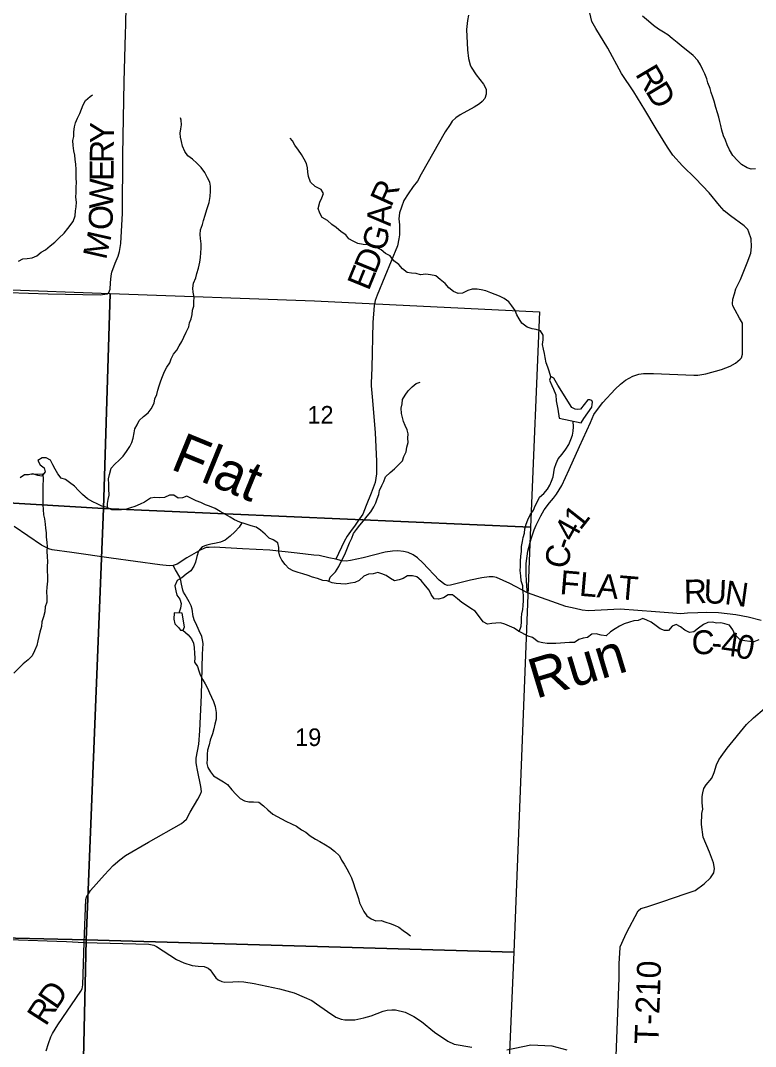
# Model space of a CAD drawing. Extents: x 1759416 to 2214760, y 252598 to 1116833.
# Drawn here: x 2044026 to 2053250, y 872608 to 885483 of the extents above; entities that cross this region are included whole.
import ezdxf

# ---------------------------------------------------------------- set-up
doc = ezdxf.new("R2010")
doc.units = 0
for name, color, linetype in [('GM_X_County_Road', 7, 'Continuous'), ('GM_X_County_Road_Text', 7, 'Continuous'), ('GM_X_Minor_Lake', 7, 'Continuous'), ('GM_X_Minor_River', 7, 'Continuous'), ('GM_X_Minor_River_Text', 7, 'Continuous'), ('GM_X_Section', 7, 'Continuous'), ('GM_X_Section_Text', 7, 'Continuous'), ('GM_X_Township_Road', 7, 'Continuous'), ('GM_X_Township_Road_Text', 7, 'Continuous'), ('GM_X_Township_ROW', 7, 'Continuous')]:
    doc.layers.add(name, color=color, linetype=linetype)

msp = doc.modelspace()

# ---------------------------------------------------------------- linework, layer by layer
at = {"layer": 'GM_X_County_Road'}
for points in [[(2050390, 878302), (2050382, 878380), (2050372, 878529), (2050373, 878669), (2050393, 878823), (2050436, 878980), (2050473, 879093), (2050496, 879151), (2050555, 879267), (2050599, 879340), (2050665, 879431), (2050714, 879490), (2050753, 879539), (2050818, 879646), (2050910, 879848), (2051043, 880137), (2051180, 880440), (2051222, 880539), (2051256, 880586), (2051334, 880689), (2051488, 880855), (2051555, 880918), (2051618, 880970), (2051711, 881020), (2051786, 881045), (2051846, 881055), (2051970, 881054), (2052474, 881032), (2052526, 881031), (2052628, 881047), (2052823, 881104), (2052934, 881146), (2053001, 881184), (2053058, 881231), (2053075, 881250), (2053088, 881294), (2053088, 881661), (2053085, 881685), (2053050, 881748), (2052995, 881849), (2052966, 881904), (2052961, 881928), (2052966, 881984), (2052986, 882052), (2053005, 882115), (2053060, 882234), (2053145, 882440), (2053192, 882563), (2053200, 882641), (2053194, 882741), (2053168, 882826), (2053155, 882861), (2053108, 882906), (2052937, 883032), (2052857, 883096), (2052799, 883161), (2052667, 883319), (2052495, 883499), (2052335, 883659), (2052213, 883792), (2052145, 883892), (2052005, 884125), (2051863, 884363), (2051725, 884588), (2051569, 884816), (2051398, 885137), (2051247, 885381), (2051197, 885472), (2051171, 885577)], [(2050390, 878302), (2050167, 878418), (2050001, 878494), (2049958, 878501), (2049906, 878502), (2049816, 878490), (2049671, 878459), (2049420, 878395), (2049384, 878394), (2049352, 878403), (2049278, 878459), (2049075, 878676), (2049007, 878741), (2048952, 878777), (2048891, 878808), (2048833, 878821), (2048763, 878829), (2048695, 878825), (2048601, 878811), (2048326, 878741), (2048167, 878705), (2048113, 878698), (2048057, 878701), (2047982, 878721), (2047893, 878739), (2047772, 878768), (2047706, 878774), (2047499, 878797), (2047154, 878835), (2046811, 878853), (2046458, 878873), (2046394, 878869), (2046356, 878868), (2046290, 878841), (2046114, 878739), (2045990, 878662), (2045942, 878645), (2045892, 878640), (2045776, 878651), (2045165, 878735), (2044669, 878807), (2044423, 878841), (2044381, 878852), (2044288, 878900), (2043944, 879131)], [(2053320, 877954), (2053160, 877996), (2053004, 878025), (2052786, 878049), (2052633, 878054), (2052528, 878049), (2052396, 878046), (2052312, 878038), (2052212, 878044), (2051996, 878062), (2051550, 878096), (2051155, 878075), (2051076, 878081), (2050986, 878102), (2050870, 878128), (2050390, 878302)]]:
    msp.add_lwpolyline(points, dxfattribs=at)
at = {"layer": 'GM_X_Minor_Lake'}
for points in [[(2051064, 880432), (2051094, 880490), (2051194, 880632), (2051200, 880662), (2051204, 880692), (2051196, 880716), (2051170, 880722), (2051146, 880722), (2051052, 880606), (2051018, 880600), (2050986, 880606), (2050944, 880626), (2050769, 880908), (2050717, 880996), (2050683, 881014), (2050665, 880970), (2050695, 880904), (2050713, 880856), (2050743, 880786), (2050749, 880710), (2050771, 880604), (2050785, 880494)], [(2050785, 880494), (2051064, 880432)], [(2045955, 878051), (2045949, 877969), (2045963, 877910), (2046007, 877864), (2046033, 877834), (2046067, 877830), (2046083, 877874), (2046055, 878045)], [(2046055, 878045), (2045955, 878051)]]:
    msp.add_lwpolyline(points, dxfattribs=at)
at = {"layer": 'GM_X_Minor_River'}
for points in [[(2053250, 883622), (2053196, 883618), (2053144, 883632), (2053074, 883674), (2053022, 883726), (2052966, 883789), (2052922, 883861), (2052894, 883923), (2052872, 883981), (2052850, 884037), (2052828, 884105), (2052814, 884165), (2052802, 884215), (2052790, 884271), (2052774, 884325), (2052752, 884393), (2052732, 884469), (2052713, 884520), (2052695, 884580), (2052679, 884630), (2052653, 884700), (2052639, 884752), (2052615, 884812), (2052591, 884862), (2052559, 884928), (2052527, 884980), (2052467, 885042), (2052399, 885098), (2052343, 885146), (2052265, 885206), (2052205, 885259), (2052151, 885303), (2052097, 885335), (2052033, 885375), (2051969, 885421), (2051907, 885475), (2051831, 885539)], [(2044002, 882464), (2044054, 882492), (2044110, 882498), (2044170, 882506), (2044232, 882528), (2044286, 882574), (2044340, 882604), (2044398, 882654), (2044458, 882702), (2044507, 882752), (2044573, 882815), (2044621, 882871), (2044687, 882959), (2044711, 883033), (2044715, 883093), (2044725, 883143), (2044727, 883201), (2044721, 883265), (2044723, 883325), (2044723, 883391), (2044729, 883451), (2044725, 883503), (2044725, 883561), (2044723, 883612), (2044719, 883680), (2044713, 883738), (2044707, 883792), (2044695, 883848), (2044687, 883914), (2044683, 883976), (2044695, 884026), (2044695, 884086), (2044703, 884148), (2044717, 884200), (2044741, 884256), (2044769, 884316), (2044791, 884370), (2044811, 884423), (2044842, 884477), (2044900, 884527), (2044930, 884551)], [(2045117, 879368), (2045118, 879420), (2045124, 879472), (2045140, 879528), (2045136, 879605), (2045136, 879663), (2045130, 879729), (2045142, 879787), (2045164, 879867), (2045210, 879917), (2045265, 879967), (2045315, 880017), (2045357, 880073), (2045397, 880135), (2045421, 880187), (2045439, 880241), (2045451, 880307), (2045461, 880357), (2045491, 880410), (2045513, 880464), (2045571, 880514), (2045627, 880560), (2045667, 880610), (2045705, 880680), (2045713, 880734), (2045735, 880790), (2045751, 880844), (2045765, 880900), (2045785, 880962), (2045806, 881016), (2045832, 881078), (2045864, 881132), (2045898, 881185), (2045918, 881239), (2045946, 881295), (2045988, 881347), (2046018, 881399), (2046050, 881453), (2046074, 881507), (2046106, 881573), (2046138, 881637), (2046148, 881689), (2046168, 881741), (2046180, 881793), (2046186, 881849), (2046200, 881899), (2046200, 881952), (2046204, 882010), (2046194, 882072), (2046188, 882122), (2046196, 882186), (2046224, 882254), (2046240, 882308), (2046259, 882374), (2046277, 882448), (2046285, 882510), (2046289, 882566), (2046293, 882624), (2046291, 882680), (2046283, 882747), (2046279, 882797), (2046285, 882857), (2046309, 882921), (2046323, 882971), (2046345, 883041), (2046365, 883109), (2046393, 883199), (2046405, 883275), (2046411, 883343), (2046411, 883403), (2046401, 883453), (2046373, 883510), (2046339, 883576), (2046293, 883636), (2046237, 883692), (2046183, 883742), (2046125, 883786), (2046087, 883838), (2046059, 883904), (2046047, 883964), (2046033, 884018), (2046029, 884068), (2046039, 884122), (2046045, 884174), (2046043, 884230), (2046035, 884262)], [(2050682, 881012), (2050659, 881081), (2050645, 881131), (2050623, 881187), (2050609, 881253), (2050601, 881303), (2050591, 881359), (2050577, 881415), (2050585, 881477), (2050587, 881533), (2050551, 881589), (2050499, 881605), (2050447, 881615), (2050383, 881635), (2050319, 881685), (2050285, 881741), (2050253, 881791), (2050235, 881844), (2050191, 881902), (2050155, 881954), (2050097, 881994), (2050039, 882024), (2049981, 882046), (2049927, 882066), (2049865, 882090), (2049807, 882104), (2049755, 882112), (2049693, 882110), (2049640, 882094), (2049572, 882062), (2049518, 882056), (2049458, 882080), (2049402, 882126), (2049354, 882182), (2049294, 882232), (2049236, 882280), (2049172, 882292), (2049112, 882300), (2049044, 882292), (2048992, 882308), (2048934, 882314), (2048878, 882322), (2048818, 882366), (2048772, 882422), (2048711, 882468), (2048663, 882530), (2048607, 882560), (2048551, 882606), (2048495, 882634), (2048443, 882657), (2048377, 882667), (2048325, 882671), (2048257, 882683), (2048199, 882715), (2048147, 882741), (2048107, 882795), (2048051, 882829), (2047989, 882887), (2047933, 882921), (2047879, 882973), (2047813, 883011), (2047781, 883067), (2047761, 883123), (2047781, 883203), (2047809, 883259), (2047829, 883311), (2047797, 883361), (2047723, 883399), (2047667, 883453), (2047639, 883524), (2047631, 883578), (2047627, 883634), (2047613, 883690), (2047585, 883744), (2047553, 883802), (2047514, 883856), (2047468, 883920), (2047438, 883974), (2047410, 884006)], [(2047894, 878442), (2047913, 878495), (2047979, 878563), (2048021, 878633), (2048045, 878686), (2048081, 878746), (2048104, 878802), (2048128, 878864), (2048154, 878926), (2048182, 878988), (2048206, 879044), (2048242, 879096), (2048284, 879148), (2048330, 879204), (2048378, 879264), (2048422, 879316), (2048458, 879378), (2048484, 879428), (2048500, 879479), (2048522, 879533), (2048532, 879583), (2048562, 879649), (2048586, 879699), (2048606, 879757), (2048663, 879809), (2048721, 879857), (2048771, 879907), (2048819, 879959), (2048837, 880013), (2048867, 880071), (2048873, 880127), (2048891, 880185), (2048887, 880242), (2048889, 880296), (2048879, 880346), (2048855, 880402), (2048833, 880452), (2048819, 880502), (2048807, 880552), (2048801, 880618), (2048817, 880674), (2048819, 880726), (2048853, 880780), (2048891, 880834), (2048941, 880884), (2048993, 880928), (2049041, 880944)], [(2050285, 877813), (2050310, 877881), (2050314, 877935), (2050314, 877985), (2050316, 878035), (2050328, 878093), (2050334, 878143), (2050338, 878203), (2050340, 878271), (2050330, 878337), (2050328, 878387), (2050310, 878451), (2050304, 878513), (2050298, 878579), (2050302, 878630), (2050300, 878696), (2050306, 878760), (2050312, 878820), (2050312, 878882), (2050324, 878944), (2050334, 878994), (2050352, 879050), (2050356, 879104), (2050370, 879162), (2050394, 879218), (2050420, 879280), (2050465, 879338), (2050485, 879392), (2050515, 879445), (2050541, 879503), (2050595, 879545), (2050641, 879601), (2050669, 879653), (2050691, 879703), (2050711, 879757), (2050719, 879809), (2050727, 879865), (2050749, 879925), (2050775, 879983), (2050823, 880039), (2050869, 880105), (2050909, 880161), (2050933, 880224), (2050955, 880280), (2050963, 880330), (2050964, 880382), (2050962, 880454)], [(2044401, 879967), (2044349, 879993), (2044297, 879995), (2044243, 879961), (2044271, 879907), (2044323, 879871), (2044337, 879817), (2044295, 879763), (2044243, 879773), (2044181, 879793), (2044127, 879783), (2044075, 879783), (2044021, 879743)], [(2049887, 877907), (2049833, 877935), (2049775, 878017), (2049731, 878071), (2049677, 878105), (2049621, 878141), (2049563, 878179), (2049511, 878225), (2049449, 878277), (2049393, 878277), (2049333, 878237), (2049273, 878219), (2049219, 878227), (2049179, 878279), (2049155, 878335), (2049109, 878387), (2049055, 878457), (2049001, 878503), (2048946, 878515), (2048882, 878513), (2048828, 878479), (2048776, 878463), (2048720, 878453), (2048668, 878479), (2048614, 878517), (2048560, 878537), (2048508, 878557), (2048452, 878539), (2048392, 878533), (2048334, 878509), (2048276, 878455), (2048222, 878431), (2048165, 878421), (2048103, 878411), (2048047, 878415), (2047989, 878419), (2047935, 878425), (2047875, 878449), (2047819, 878457), (2047751, 878481), (2047691, 878497), (2047635, 878519), (2047567, 878541), (2047509, 878557), (2047447, 878575), (2047395, 878605), (2047345, 878657), (2047305, 878710), (2047281, 878762), (2047267, 878816), (2047267, 878868), (2047253, 878926), (2047198, 878966), (2047146, 878988), (2047094, 879038), (2047038, 879086), (2046984, 879124), (2046920, 879142), (2046832, 879172), (2046780, 879186), (2046712, 879218), (2046658, 879252), (2046600, 879282), (2046532, 879322), (2046470, 879358), (2046398, 879386), (2046346, 879406), (2046288, 879434), (2046232, 879456), (2046181, 879480), (2046115, 879512), (2046059, 879494), (2046003, 879488), (2045951, 879528), (2045895, 879528), (2045833, 879498), (2045773, 879492), (2045711, 879496), (2045655, 879488), (2045583, 879440), (2045529, 879414), (2045459, 879384), (2045408, 879366), (2045354, 879350), (2045294, 879344), (2045172, 879344), (2045112, 879370), (2045046, 879388), (2044986, 879416), (2044932, 879442), (2044868, 879482), (2044804, 879536), (2044752, 879584), (2044702, 879637), (2044642, 879683), (2044590, 879723), (2044534, 879741), (2044494, 879795), (2044462, 879853), (2044430, 879907), (2044401, 879967)], [(2044313, 879786), (2044163, 879791), (2044307, 879793), (2044309, 879727), (2044305, 879642), (2044307, 879592), (2044307, 879532), (2044305, 879454), (2044307, 879404), (2044309, 879348), (2044315, 879278), (2044327, 879228), (2044335, 879162), (2044341, 879110), (2044347, 879052), (2044349, 879002), (2044355, 878934), (2044359, 878884), (2044357, 878819), (2044361, 878755), (2044365, 878689), (2044361, 878635), (2044359, 878583), (2044363, 878503), (2044365, 878447), (2044355, 878371), (2044353, 878311), (2044355, 878245), (2044355, 878185), (2044337, 878125), (2044329, 878061), (2044313, 878000), (2044295, 877936), (2044289, 877878), (2044269, 877808), (2044255, 877752), (2044243, 877700), (2044232, 877638), (2044202, 877574), (2044170, 877510), (2044120, 877460), (2044058, 877410), (2043942, 877294)], [(2046804, 879180), (2046770, 879124), (2046716, 879068), (2046658, 879012), (2046592, 878962), (2046534, 878938), (2046480, 878924), (2046414, 878910), (2046363, 878900), (2046305, 878878), (2046259, 878824), (2046237, 878758), (2046221, 878687), (2046199, 878637), (2046165, 878577), (2046105, 878533), (2046049, 878489), (2045991, 878455), (2045963, 878389), (2045973, 878325), (2045989, 878273), (2046027, 878221), (2046043, 878167), (2046033, 878109), (2046011, 878047)], [(2053291, 877710), (2053231, 877686), (2053177, 877690), (2053115, 877700), (2053063, 877706), (2052989, 877778), (2052967, 877836), (2052923, 877893), (2052867, 877911), (2052813, 877923), (2052761, 877919), (2052709, 877931), (2052651, 877929), (2052599, 877903), (2052533, 877855), (2052478, 877810), (2052420, 877802), (2052362, 877831), (2052310, 877875), (2052256, 877901), (2052204, 877881), (2052160, 877827), (2052108, 877827), (2052054, 877849), (2052002, 877887), (2051942, 877931), (2051886, 877959), (2051834, 877977), (2051776, 877955), (2051724, 877951), (2051668, 877933), (2051603, 877913), (2051543, 877881), (2051489, 877849), (2051429, 877813), (2051375, 877762), (2051315, 877770), (2051251, 877788), (2051197, 877780), (2051141, 877742), (2051087, 877730), (2051033, 877714), (2050979, 877678), (2050917, 877676), (2050856, 877672), (2050802, 877668), (2050746, 877666), (2050686, 877664), (2050634, 877666), (2050580, 877674), (2050524, 877686), (2050450, 877740), (2050398, 877756), (2050274, 877819), (2050220, 877855), (2050162, 877883), (2050106, 877907), (2050050, 877925), (2049993, 877921), (2049939, 877917), (2049887, 877907)], [(2046062, 877831), (2046129, 877774), (2046173, 877724), (2046197, 877670), (2046207, 877614), (2046211, 877538), (2046215, 877484), (2046211, 877432), (2046247, 877378), (2046263, 877322), (2046281, 877270), (2046313, 877210), (2046341, 877158), (2046371, 877103), (2046399, 877045), (2046423, 876993), (2046449, 876937), (2046469, 876875), (2046483, 876799), (2046483, 876715), (2046463, 876651), (2046453, 876595), (2046433, 876531), (2046405, 876453), (2046393, 876395), (2046373, 876325), (2046369, 876274), (2046367, 876216), (2046365, 876160), (2046375, 876108), (2046411, 876056), (2046449, 876002), (2046511, 875966), (2046573, 875928), (2046625, 875894), (2046679, 875830), (2046727, 875774), (2046783, 875718), (2046835, 875690), (2046893, 875678), (2046951, 875676), (2047017, 875672), (2047077, 875628), (2047131, 875576), (2047191, 875522), (2047245, 875494), (2047299, 875464), (2047355, 875433), (2047428, 875403), (2047490, 875371), (2047554, 875327), (2047606, 875295), (2047662, 875251), (2047726, 875211), (2047784, 875181), (2047854, 875137), (2047908, 875105), (2047968, 875057), (2048028, 875001), (2048056, 874947), (2048088, 874895), (2048122, 874835), (2048150, 874783), (2048178, 874725), (2048206, 874651), (2048220, 874600), (2048252, 874514), (2048266, 874464), (2048282, 874412), (2048308, 874352), (2048334, 874302), (2048370, 874248), (2048428, 874208), (2048484, 874186), (2048550, 874188), (2048611, 874166), (2048665, 874152), (2048721, 874132), (2048775, 874104), (2048829, 874064), (2048883, 874026), (2048919, 873996)]]:
    msp.add_lwpolyline(points, dxfattribs=at)
at = {"layer": 'GM_X_Section'}
for points in [[(2042558, 885038), (2042511, 883782), (2042446, 882156), (2045152, 882058), (2045067, 879358), (2042387, 879517), (2039506, 879555), (2039701, 885004)], [(2047716, 881963), (2050537, 881828), (2050428, 879125), (2045067, 879358), (2045152, 882058)], [(2039506, 879555), (2042387, 879517), (2045067, 879358), (2044848, 873946), (2039339, 874075)], [(2045067, 879358), (2050428, 879125), (2050219, 873790), (2044848, 873946)], [(2039339, 874075), (2044848, 873946), (2044729, 868547), (2043598, 868582), (2042060, 868630), (2039418, 868715)], [(2044848, 873946), (2050219, 873790), (2049984, 868392), (2046405, 868502), (2044729, 868547)]]:
    msp.add_lwpolyline(points, close=True, dxfattribs=at)
at = {"layer": 'GM_X_Township_Road'}
for points in [[(2045346, 885428), (2045346, 885428), (2045353, 885667), (2045369, 886334), (2045373, 886574), (2045366, 886632), (2045351, 886681), (2045323, 886739), (2045253, 886813), (2045133, 886912)], [(2049649, 885548), (2049634, 885481), (2049623, 885369), (2049635, 885114), (2049648, 885008), (2049668, 884925), (2049681, 884897), (2049743, 884799), (2049838, 884685), (2049855, 884656), (2049868, 884618), (2049871, 884560), (2049852, 884502), (2049821, 884467), (2049786, 884438), (2049719, 884397), (2049545, 884301), (2049490, 884260), (2049444, 884219), (2049417, 884178), (2049357, 884087), (2049056, 883554), (2049008, 883467), (2048955, 883398), (2048889, 883309), (2048837, 883225), (2048805, 883141), (2048783, 883068), (2048775, 882992), (2048781, 882917), (2048780, 882791), (2048775, 882741), (2048755, 882654), (2048598, 882269), (2048503, 882037), (2048475, 881968), (2048466, 881908), (2048449, 881694), (2048435, 881123), (2048426, 880931), (2048428, 880897), (2048443, 880713), (2048477, 880308), (2048493, 879953), (2048495, 879879), (2048493, 879795), (2048476, 879687), (2048425, 879552), (2048362, 879397), (2048321, 879286), (2048259, 879199), (2048224, 879150), (2048166, 879071), (2048125, 879010), (2048087, 878943), (2047982, 878721)], [(2045155, 882189), (2045155, 882190), (2045162, 882278), (2045173, 882325), (2045212, 882439), (2045250, 882526), (2045267, 882582), (2045283, 882685), (2045305, 883065), (2045308, 883796), (2045326, 884715), (2045342, 885319), (2045346, 885428)], [(2043159, 881512), (2043186, 881567), (2043334, 881812), (2043479, 882043), (2043497, 882061), (2043528, 882080), (2043630, 882077), (2044372, 882054), (2045024, 882039), (2045111, 882053), (2045135, 882068), (2045150, 882112), (2045155, 882189)], [(2044348, 872553), (2044376, 872647), (2044406, 872730), (2044429, 872770), (2044494, 872880), (2044781, 873300), (2044798, 873332), (2044809, 873381), (2044824, 873914), (2044836, 874240), (2044847, 874450), (2044855, 874480), (2044905, 874565), (2045078, 874763), (2045190, 874878), (2045274, 874950), (2045343, 875003), (2045633, 875170), (2046044, 875405), (2046076, 875430), (2046107, 875461), (2046155, 875550), (2046251, 875710), (2046286, 875772), (2046295, 875807), (2046290, 875870), (2046248, 876077), (2046233, 876141), (2046230, 876171), (2046231, 876227), (2046265, 876403), (2046275, 876567), (2046296, 877017), (2046308, 877531), (2046317, 877663), (2046311, 877709), (2046300, 877752), (2046267, 877822), (2046226, 877918), (2046210, 877950), (2046194, 878004), (2046178, 878097), (2046167, 878139), (2046142, 878188), (2046092, 878275), (2046071, 878308), (2046062, 878334), (2046046, 878408), (2046039, 878457), (2046024, 878497), (2045972, 878588), (2045942, 878645)], [(2051496, 872381), (2051538, 873463), (2051539, 873648), (2051550, 873845), (2051551, 873860), (2051609, 873988)], [(2043880, 873950), (2044603, 873925), (2044824, 873914), (2045638, 873891), (2045698, 873879), (2045733, 873864), (2045985, 873698), (2046074, 873658), (2046181, 873624), (2046257, 873616), (2046330, 873610), (2046380, 873591), (2046405, 873568), (2046434, 873528), (2046477, 873470), (2046508, 873442), (2046553, 873423), (2046591, 873416), (2046691, 873419), (2046765, 873422), (2046829, 873418), (2046960, 873397), (2047278, 873331), (2047459, 873279), (2047587, 873228), (2047680, 873186), (2047739, 873144), (2047878, 873047), (2047984, 872974), (2048048, 872951), (2048095, 872942), (2048221, 872943), (2048336, 872966), (2048426, 872994), (2048575, 873049), (2048627, 873063), (2048686, 873068), (2048733, 873067), (2048855, 873038), (2048961, 872984), (2049059, 872919), (2049220, 872789), (2049387, 872673), (2049466, 872637), (2049689, 872600)], [(2050131, 872564), (2050430, 872627), (2050693, 872615), (2050881, 872566)]]:
    msp.add_lwpolyline(points, dxfattribs=at)
at = {"layer": 'GM_X_Township_ROW'}
msp.add_lwpolyline([(2051609, 873988), (2051631, 874035), (2051777, 874309), (2051811, 874340), (2051886, 874362), (2052087, 874428), (2052368, 874522), (2052494, 874566), (2052605, 874648), (2052687, 874725), (2052725, 874787), (2052735, 874843), (2052723, 874911), (2052672, 875046), (2052595, 875236), (2052571, 875393), (2052576, 875533), (2052587, 875587), (2052581, 875665), (2052580, 875746), (2052591, 875791), (2052600, 875843), (2052629, 875890), (2052704, 875973), (2052732, 876047), (2052760, 876141), (2052788, 876203), (2052817, 876245), (2052896, 876350), (2053139, 876647), (2053226, 876732), (2053363, 876848)], dxfattribs=at)

# ---------------------------------------------------------------- texts
at = {"layer": 'GM_X_County_Road_Text'}
for s, rotation, p in [('R', 300.5776, (2051734, 884811)), ('D', 301.129, (2051861, 884596)), ('1', 51.6832, (2051051, 879076)), ('4', 60.9161, (2050968, 878925)), ('C', 79.9968, (2050894, 878591)), ('-', 71.0319, (2050934, 878821)), ('FLAT', 355.0804, (2050786, 878286)), ('R', 1.6512, (2052355, 878164)), ('U', 357.719, (2052595, 878171)), ('N', 352.1764, (2052852, 878161)), ('C', 0.5347, (2052449, 877529)), ('4', 352.2269, (2052806, 877523)), ('0', 347.5847, (2052983, 877499)), ('-', 355.624, (2052688, 877531))]:
    msp.add_text(s, height=300, rotation=rotation, dxfattribs=at).set_placement(p)
at = {"layer": 'GM_X_Minor_River_Text'}
for s, rotation, p in [('Flat', 337.7818, (2045894, 879859)), ('Run', 16.7469, (2050494, 876969))]:
    msp.add_text(s, height=500, rotation=rotation, dxfattribs=at).set_placement(p)
at = {"layer": 'GM_X_Section_Text'}
for s, p in [('12', (2047626, 880424)), ('19', (2047472, 876378))]:
    msp.add_text(s, height=221, rotation=0, dxfattribs=at).set_placement(p)
at = {"layer": 'GM_X_Township_Road_Text'}
for s, rotation, p in [('Y', 89.3637, (2045197, 883939)), ('R', 89.3599, (2045194, 883693)), ('E', 89.3635, (2045192, 883468)), ('W', 89.1621, (2045187, 883120)), ('R', 65.7308, (2048677, 883131)), ('O', 88.1384, (2045178, 882850)), ('A', 87.3579, (2048672, 882897)), ('G', 74.8977, (2048592, 882571)), ('M', 77.2655, (2045098, 882471)), ('D', 67.8612, (2048480, 882289)), ('E', 67.8532, (2048395, 882081)), ('T-210', 88.0358, (2052030, 872633)), ('D', 55.5219, (2044475, 873058)), ('R', 57.2842, (2044343, 872852))]:
    msp.add_text(s, height=300, rotation=rotation, dxfattribs=at).set_placement(p)

doc.saveas('drawing.dxf')
